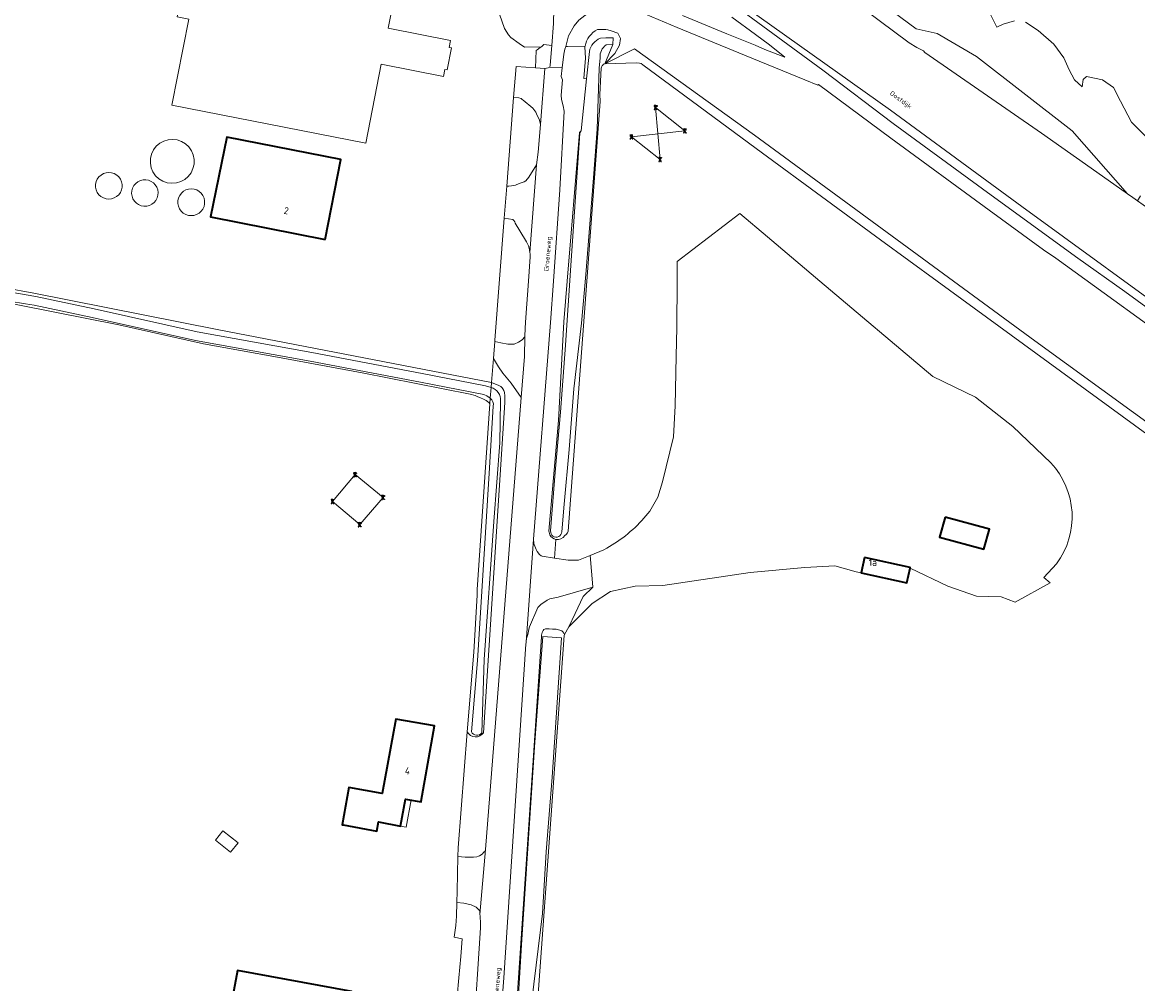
# Model space of a CAD drawing. Header units: metres. Extents: x 149984 to 156489, y 469398 to 478068.
# Tile 823 of 854: x 155368 to 155583, y 473365 to 473550. Entities that reach past the tile are written whole.
import ezdxf
from ezdxf.enums import TextEntityAlignment as Align
from ezdxf.lldxf.tags import DXFTag

# ---------------------------------------------------------------- set-up
doc = ezdxf.new("R2010")
doc.units = ezdxf.units.M
doc.header["$LTSCALE"] = 0.75
for name, color, linetype, lineweight in [('B-WE-GK-BESCHOEIING-G', 252, 'GK-BESCHOEIING-SO', 18), ('B-WE-GR-BEPLANTING_CULTUUR_BOSPLANTSOEN-GV', 252, 'Continuous', 18), ('B-WE-GR-GRAS-GV', 252, 'Continuous', 13), ('B-WE-GR-GROENVOORZIENING-GV', 252, 'Continuous', 18), ('B-WE-GR-RIET-GV', 252, 'Continuous', 13), ('B-WE-KL-ET_HS_LANDELIJK HOOGSPANNINGSNET-G', 252, 'KL-HS-SO', 18), ('B-WE-KL-ET_HS_LANDELIJK HOOGSPANNINGSNET-S', 252, 'Continuous', 25), ('B-WE-OG-BEBOUWING-GV', 6, 'Continuous', 35), ('B-WE-OG-BEBOUWING-T18', 1, 'Continuous', 18), ('B-WE-OG-BEBOUWING_BASSIN-GV', 6, 'Continuous', 18), ('B-WE-OG-BEBOUWING_BEZINKTANK-GV', 6, 'Continuous', 18), ('B-WE-OG-BEBOUWING_LAGE TRAFO-GV', 6, 'Continuous', 18), ('B-WE-OG-BEBOUWING_LUIFEL-GV', 6, 'Continuous', 18), ('B-WE-OG-BEBOUWING_OPSLAGTANK-GV', 6, 'Continuous', 18), ('B-WE-OG-TERREIN_BEGROEID-GV', 252, 'Continuous', 18), ('B-WE-OG-TERREIN_ERF-GV', 252, 'Continuous', 18), ('B-WE-OG-TERREIN_OEVER-GV', 252, 'Continuous', 18), ('B-WE-OG-TOPOGRAFIE-T18', 7, 'Continuous', 18), ('B-WE-OG-WATER-GV', 252, 'Continuous', 18), ('B-WE-OG-WATER_SLOOT-GV', 252, 'Continuous', 18), ('B-WE-OG-WEG-GV', 252, 'Continuous', 18), ('B-WE-VH-GESLOTENVERHARDING-GV', 252, 'Continuous', 18), ('B-WE-VH-GESLOTENVERHARDING_ASFALT-GV', 252, 'Continuous', 18), ('B-WE-VH-GESLOTENVERHARDING_BETON-GV', 252, 'Continuous', 18), ('B-WE-VH-HALFVERHARDING_PUIN-GV', 252, 'Continuous', 18), ('B-WE-VH-OPENVERHARDING_BETONSTRAATSTEEN-GV', 252, 'Continuous', 18)]:
    doc.layers.add(name, color=color, linetype=linetype, lineweight=lineweight)
doc.styles.add('NLCS-ISO-M500-T18', font='NLCS-ISO.ttf', dxfattribs={"height": 0.9})
doc.styles.add('NLCS-ISO-M750-T18', font='NLCS-ISO.ttf', dxfattribs={"height": 1.35})
doc.styles.get("Standard").update_dxf_attribs({"font": 'simplex.shx'})
doc.linetypes.add('GK-BESCHOEIING-SO', pattern='A,18,-3,[1,NLCS.SHX,S=0.6,R=0,X=0,Y=0],-3', length=24)
tags = doc.linetypes.add('KL-HS-SO', pattern='A,4,-1,[103,NLCS.SHX,S=0.75,R=0,X=0,Y=0],-1,4,-1,["H",Standard,S=1,R=0,X=0,Y=-0.5],-2', length=13).pattern_tags.tags
tags[18] = DXFTag(74, 10)

# ---------------------------------------------------------------- blocks, each defined once
blk = doc.blocks.new('SKL-ET_HS_MAST-SO')
for p, q in [((0, 2.1), (-1.4, 1.8)), ((-1.4, 1.8), (-1.4, 1.6)), ((-1.4, 1.6), (0, 1.6)), ((0, 1.3), (-1.4, 1)), ((-1.4, 1), (-1.4, 0.9)), ((-1.4, 0.9), (0, 0.9)), ((-0.4, -0.4), (-0.1, 0.9)), ((0, 0), (-0.4, -0.4)), ((0, 0.5), (-0.2, 0.7)), ((0, 0.5), (-0.2, 0.3)), ((0, 0), (-0.2, 0.3)), ((-0.1, 0.9), (-0.1, 2)), ((0, 2.1), (1.4, 1.8)), ((1.4, 1.6), (0, 1.6)), ((0, 1.3), (1.4, 1)), ((1.4, 0.9), (0, 0.9)), ((0, 0.5), (0.2, 0.7)), ((0, 0.5), (0.2, 0.3)), ((0, 0), (0.2, 0.3)), ((0, 0), (0.4, -0.4)), ((0.1, 0.9), (0.1, 2)), ((0.4, -0.4), (0.1, 0.9)), ((1.4, 1.8), (1.4, 1.6)), ((1.4, 1), (1.4, 0.9)), ((-1, -1.8), (-0.4, -0.4)), ((-1, -1.8), (0, -0.8)), ((0, -0.8), (-0.4, -0.4)), ((0, -0.8), (0.4, -0.4)), ((1, -1.8), (0, -0.8)), ((1, -1.8), (0.4, -0.4))]:
    blk.add_line(p, q)
for points in [[(-1.4, -2), (-0.7, -2), (-0.7, -1.8), (-1.4, -1.8)], [(1.4, -2), (0.7, -2), (0.7, -1.8), (1.4, -1.8)]]:
    blk.add_lwpolyline(points, close=True)

msp = doc.modelspace()

# ---------------------------------------------------------------- linework, layer by layer
at = {"layer": 'B-WE-GK-BESCHOEIING-G', "flags": 128}
msp.add_lwpolyline([(155476.753, 473538.865), (155476.489, 473536.341), (155475.768, 473528.854)], dxfattribs=at)
at = {"layer": 'B-WE-GR-BEPLANTING_CULTUUR_BOSPLANTSOEN-GV', "flags": 128}
for points in [[(155589.16, 473467.12), (155544.163, 473500), (155533.27, 473507.96), (155510.612, 473524.611), (155487.59, 473541.53), (155487.27, 473541.78), (155486.95, 473541.9), (155486.37, 473541.92), (155480.27, 473541.72), (155480.07, 473541.66), (155479.818, 473541.441), (155479.768, 473541.395), (155479.59, 473540.94), (155479.33, 473535.82), (155479.37, 473534.48), (155476.82, 473500), (155473.24, 473451.96), (155473.12, 473451.62), (155472.84, 473451.3), (155472.6, 473451.12)], [(155488.96, 473455.83), (155490.45, 473458.48), (155491.4, 473461.42), (155493.46, 473470.11), (155493.8, 473476.03), (155493.998, 473485.579), (155494.111, 473491.087), (155494.188, 473500), (155494.22, 473503.77), (155506.26, 473512.99), (155511.561, 473508.51), (155521.632, 473500), (155543.29, 473481.7), (155551.49, 473477.72), (155558.7, 473472.06), (155565.97, 473465.1)], [(155487.816, 473454.46), (155488.96, 473455.83)], [(155470.892, 473450.402), (155470.6, 473446.812), (155473.27, 473446.38), (155475.23, 473446.42), (155477.469, 473447.329), (155480.13, 473448.41)], [(155567.09, 473445.71), (155564.66, 473443.1), (155565.84, 473442.05), (155559.15, 473438.33), (155556.45, 473439.38), (155551.67, 473439.49), (155546.17, 473441.42), (155538.958, 473444.893), (155538.343, 473442.057), (155529.548, 473443.966), (155528.55, 473444.182), (155524.502, 473445.285), (155518.711, 473444.993), (155508.239, 473444.057), (155491.424, 473441.563), (155486.127, 473441.424), (155481.388, 473440.371), (155477.878, 473438.09), (155473.374, 473433.578), (155472.52, 473432.14), (155472.506, 473431.945), (155467.5, 473363.04)]]:
    msp.add_lwpolyline(points, dxfattribs=at)
at = {"layer": 'B-WE-GR-BEPLANTING_CULTUUR_BOSPLANTSOEN-GV'}
for points in [[(155565.97, 473465.1, -0.3628662), (155567.09, 473445.71)], [(155480.13, 473448.41, 0.0882323), (155487.816, 473454.46)], [(155472.6, 473451.12, -0.307729), (155470.892, 473450.402)]]:
    msp.add_lwpolyline(points, format="xyb", dxfattribs=at)
at = {"layer": 'B-WE-GR-GRAS-GV', "flags": 128}
for points in [[(155458.651, 473555.367), (155461.01, 473548.56), (155461.82, 473547.28), (155462.26, 473546.78), (155463.839, 473545.671), (155464.866, 473544.949), (155468.1, 473545.02), (155468.38, 473545.26), (155468.551, 473545.478), (155470.099, 473545.266), (155470.463, 473549.512), (155470.52, 473552.219), (155470.268, 473554.066), (155469.843, 473556.28), (155469.097, 473558.826), (155468.547, 473560.34), (155467.732, 473562.141), (155466.23, 473564.424), (155465.484, 473565.537), (155463.615, 473567.796), (155459.279, 473572.889), (155453.406, 473579.29), (155441.769, 473591.992)], [(155593.616, 473485.08), (155566.911, 473504.38), (155564.595, 473505.991), (155554.161, 473513.607), (155535.27, 473527.432), (155521.374, 473537.76), (155521.249, 473537.617), (155518.705, 473538.661), (155508.549, 473542.826), (155494.206, 473548.695), (155488.088, 473551.264), (155486.518, 473551.745), (155484.948, 473552.12), (155483.142, 473552.446), (155481.416, 473552.53), (155479.49, 473552.316), (155477.581, 473551.727), (155476.457, 473551.032), (155475.316, 473550.14), (155474.406, 473549.016), (155473.307, 473547.138), (155472.815, 473545.078), (155473.096, 473545.081), (155476.501, 473545.121)], [(155478.888, 473548.308), (155480.516, 473548.338), (155480.842, 473548.285), (155481.484, 473548.069), (155482.814, 473547.631), (155483.334, 473546.625), (155483.092, 473545.307), (155482.19, 473543.746), (155480.27, 473541.72), (155486.005, 473544.599), (155509.037, 473528.045), (155562.915, 473488.562), (155625.841, 473442.807), (155667.586, 473411.755), (155768.042, 473336.49), (155832.716, 473289.81), (155830.11, 473285.179)], [(155625.841, 473442.807), (155562.915, 473488.562), (155509.037, 473528.045), (155486.005, 473544.599), (155480.27, 473541.72), (155486.37, 473541.92), (155486.95, 473541.9), (155487.27, 473541.78), (155487.59, 473541.53), (155510.612, 473524.611), (155533.27, 473507.96), (155544.163, 473500), (155589.16, 473467.12)]]:
    msp.add_lwpolyline(points, dxfattribs=at)
at = {"layer": 'B-WE-GR-GRAS-GV'}
msp.add_lwpolyline([(155476.501, 473545.121, -0.2424528), (155478.888, 473548.308)], format="xyb", dxfattribs=at)
at = {"layer": 'B-WE-GR-GROENVOORZIENING-GV', "flags": 128}
for points in [[(155476.501, 473545.121), (155473.096, 473545.081), (155472.815, 473545.078), (155472.63, 473544.58), (155472.413, 473543.57), (155472.068, 473540.966), (155471.886, 473539.329), (155472.183, 473538.672), (155471.885, 473535.736), (155471.954, 473534.898), (155472.309, 473533.66), (155472.458, 473532.639), (155471.676, 473517.567), (155470.425, 473500), (155469.86, 473492.06), (155466.56, 473450.43), (155466.64, 473449.64), (155466.71, 473449.44), (155466.87, 473449.1), (155467.13, 473448.42), (155467.31, 473448.04), (155467.76, 473447.48), (155468.08, 473447.25), (155468.27, 473447.19), (155470.6, 473446.812), (155470.892, 473450.402)], [(155469.74, 473451.29), (155469.64, 473451.53), (155469.58, 473451.75), (155469.56, 473451.97), (155471.41, 473473.21), (155472.39, 473492.21), (155473.038, 473500), (155475.415, 473528.557), (155475.768, 473528.854), (155476.489, 473536.341), (155476.753, 473538.865), (155476.257, 473538.928), (155476.563, 473542.845), (155476.48, 473544.989), (155476.501, 473545.121)]]:
    msp.add_lwpolyline(points, dxfattribs=at)
at = {"layer": 'B-WE-GR-GROENVOORZIENING-GV'}
msp.add_lwpolyline([(155470.892, 473450.402, -0.2326447), (155469.74, 473451.29)], format="xyb", dxfattribs=at)
at = {"layer": 'B-WE-GR-RIET-GV', "flags": 128}
for points in [[(155523.929, 473560.516), (155540.096, 473548.496), (155544.161, 473547.598), (155551.678, 473543.177), (155570.084, 473528.863), (155580.702, 473516.796), (155581.739, 473516.064), (155582.629, 473515.437), (155583.184, 473516.396)], [(155558.978, 473549.988), (155556.794, 473549.335), (155555.594, 473548.779), (155554.176, 473551.573)], [(155584.176, 473527.822), (155581.493, 473530.551), (155579.338, 473534.551), (155577.994, 473537.218), (155575.887, 473538.697), (155572.864, 473539.277), (155572.174, 473538.737), (155572.02, 473537.293), (155570.547, 473538.649), (155569.53, 473540.595), (155568.475, 473542.885), (155566.558, 473545.498), (155563.566, 473548.157), (155561.121, 473549.747)]]:
    msp.add_lwpolyline(points, dxfattribs=at)
at = {"layer": 'B-WE-KL-ET_HS_LANDELIJK HOOGSPANNINGSNET-G', "flags": 128}
for points in [[(155485.41, 473527.71), (155490.92, 473523.37), (155490.06, 473533.38), (155495.68, 473528.86)], [(155427.98, 473457.67), (155433.2, 473453.23), (155437.69, 473458.47), (155432.32, 473462.83)]]:
    msp.add_lwpolyline(points, close=True, dxfattribs=at)
at = {"layer": 'B-WE-OG-BEBOUWING-GV', "flags": 128}
for points in [[(155426.565, 473508.001), (155429.571, 473523.349), (155407.689, 473527.638), (155404.522, 473512.32)], [(155545.659, 473454.685), (155544.608, 473450.826), (155553.134, 473448.503), (155554.186, 473452.361)], [(155530.181, 473446.888), (155529.548, 473443.966), (155538.343, 473442.057), (155538.958, 473444.893), (155538.977, 473444.979)], [(155430.004, 473395.541), (155436.52, 473394.375), (155436.833, 473396.127), (155441.047, 473395.333), (155442.023, 473400.521), (155444.986, 473399.991), (155445.009, 473400.117), (155447.595, 473414.558), (155440.164, 473415.889), (155437.534, 473401.611), (155431.144, 473402.752), (155429.857, 473395.567)], [(155418.936, 473294.36), (155421.852, 473310.229), (155430.658, 473357.778), (155431.694, 473363.556), (155409.714, 473367.609), (155408.659, 473361.724), (155402.224, 473362.878), (155401.231, 473357.345), (155386.715, 473359.949), (155385.907, 473355.446), (155385.089, 473355.592), (155384.894, 473354.507), (155384.124, 473354.645), (155382.823, 473347.397), (155363.286, 473350.902), (155358.079, 473321.879), (155347.941, 473323.697), (155341.652, 473288.635), (155421.408, 473274.383), (155422.997, 473283.005), (155423.98, 473282.825), (155425.872, 473293.095)]]:
    msp.add_lwpolyline(points, close=True, dxfattribs=at)
at = {"layer": 'B-WE-OG-BEBOUWING_BASSIN-GV', "flags": 128}
msp.add_lwpolyline([(155392.06, 473555.117), (155391.814, 473555.165), (155391.414, 473553.332), (155391.676, 473553.281), (155398.382, 473551.971), (155398.15, 473550.784), (155400.387, 473550.346), (155397.14, 473533.772), (155434.353, 473526.478), (155437.33, 473541.679), (155449.322, 473539.332), (155449.58, 473540.657), (155450.023, 473540.571), (155450.857, 473544.809), (155450.415, 473544.895), (155450.674, 473546.219), (155438.682, 473548.568), (155441.661, 473563.769), (155404.453, 473571.09), (155400.98, 473553.368)], close=True, dxfattribs=at)
at = {"layer": 'B-WE-OG-BEBOUWING_BEZINKTANK-GV', "flags": 128}
msp.add_lwpolyline([(155400.885, 473525.05), (155400.381, 473525.774), (155399.737, 473526.378), (155398.982, 473526.835), (155398.149, 473527.126), (155397.273, 473527.236), (155396.394, 473527.162), (155395.549, 473526.907), (155394.776, 473526.482), (155394.107, 473525.905), (155393.574, 473525.202), (155393.198, 473524.403), (155392.997, 473523.544), (155392.978, 473522.662), (155393.144, 473521.795), (155393.486, 473520.981), (155393.99, 473520.256), (155394.633, 473519.652), (155395.388, 473519.195), (155396.222, 473518.905), (155397.097, 473518.795), (155397.977, 473518.869), (155398.822, 473519.124), (155399.595, 473519.549), (155400.263, 473520.126), (155400.797, 473520.829), (155401.172, 473521.627), (155401.374, 473522.487), (155401.392, 473523.369), (155401.227, 473524.236)], close=True, dxfattribs=at)
at = {"layer": 'B-WE-OG-BEBOUWING_LAGE TRAFO-GV', "flags": 128}
msp.add_lwpolyline([(155408.392, 473390.289), (155409.825, 473392.073), (155406.929, 473394.4), (155405.496, 473392.616)], close=True, dxfattribs=at)
at = {"layer": 'B-WE-OG-BEBOUWING_LUIFEL-GV', "flags": 128}
msp.add_lwpolyline([(155441.047, 473395.333), (155442.145, 473395.137), (155443.075, 473400.333), (155442.023, 473400.521)], close=True, dxfattribs=at)
at = {"layer": 'B-WE-OG-BEBOUWING_OPSLAGTANK-GV', "flags": 128}
for points in [[(155387.225, 473519.589), (155386.911, 473520.022), (155386.514, 473520.381), (155386.051, 473520.649), (155385.543, 473520.815), (155385.011, 473520.872), (155384.479, 473520.817), (155383.969, 473520.652), (155383.506, 473520.386), (155383.108, 473520.028), (155382.792, 473519.596), (155382.574, 473519.108), (155382.462, 473518.585), (155382.461, 473518.05), (155382.571, 473517.526), (155382.788, 473517.037), (155383.102, 473516.604), (155383.499, 473516.245), (155383.962, 473515.977), (155384.47, 473515.811), (155385.002, 473515.754), (155385.534, 473515.809), (155386.043, 473515.973), (155386.507, 473516.24), (155386.905, 473516.597), (155387.22, 473517.03), (155387.439, 473517.518), (155387.551, 473518.041), (155387.552, 473518.576), (155387.441, 473519.099)], [(155393.927, 473518.489), (155393.559, 473518.871), (155393.12, 473519.168), (155392.628, 473519.368), (155392.106, 473519.461), (155391.576, 473519.443), (155391.061, 473519.315), (155390.585, 473519.083), (155390.166, 473518.757), (155389.825, 473518.351), (155389.575, 473517.884), (155389.428, 473517.374), (155389.391, 473516.845), (155389.464, 473516.32), (155389.645, 473515.821), (155389.925, 473515.371), (155390.293, 473514.989), (155390.732, 473514.692), (155391.224, 473514.493), (155391.746, 473514.4), (155392.276, 473514.418), (155392.79, 473514.545), (155393.267, 473514.777), (155393.686, 473515.103), (155394.027, 473515.509), (155394.277, 473515.977), (155394.423, 473516.487), (155394.461, 473517.016), (155394.388, 473517.541), (155394.207, 473518.039)], [(155403.083, 473516.434), (155402.769, 473516.873), (155402.371, 473517.236), (155401.905, 473517.509), (155401.393, 473517.679), (155400.857, 473517.739), (155400.32, 473517.686), (155399.806, 473517.523), (155399.337, 473517.256), (155398.934, 473516.898), (155398.614, 473516.464), (155398.392, 473515.972), (155398.276, 473515.446), (155398.272, 473514.906), (155398.381, 473514.378), (155398.597, 473513.884), (155398.911, 473513.445), (155399.31, 473513.082), (155399.775, 473512.809), (155400.287, 473512.639), (155400.823, 473512.579), (155401.36, 473512.632), (155401.874, 473512.795), (155402.343, 473513.062), (155402.746, 473513.42), (155403.066, 473513.854), (155403.289, 473514.346), (155403.404, 473514.872), (155403.408, 473515.412), (155403.299, 473515.94)]]:
    msp.add_lwpolyline(points, close=True, dxfattribs=at)
at = {"layer": 'B-WE-OG-TERREIN_BEGROEID-GV', "flags": 128}
msp.add_lwpolyline([(155495.192, 473551.044), (155503.732, 473547.531), (155509.164, 473545.332), (155511.01, 473544.52), (155514.36, 473543.195), (155514.9, 473543.043), (155511.929, 473545.371), (155509.245, 473547.379), (155504.714, 473550.682)], dxfattribs=at)
at = {"layer": 'B-WE-OG-TERREIN_ERF-GV', "flags": 128}
for points in [[(155391.676, 473553.281), (155391.414, 473553.332), (155391.814, 473555.165), (155392.06, 473555.117), (155400.98, 473553.368), (155404.453, 473571.09), (155441.661, 473563.769), (155438.682, 473548.568), (155450.674, 473546.219), (155450.415, 473544.895), (155450.857, 473544.809), (155450.023, 473540.571), (155449.58, 473540.657), (155449.322, 473539.332), (155437.33, 473541.679), (155434.353, 473526.478), (155397.14, 473533.772), (155400.387, 473550.346), (155398.15, 473550.784), (155398.382, 473551.971)], [(155426.565, 473508.001), (155404.522, 473512.32), (155407.689, 473527.638), (155429.571, 473523.349)], [(155399.737, 473526.378), (155400.381, 473525.774), (155400.885, 473525.05), (155401.227, 473524.236), (155401.392, 473523.369), (155401.374, 473522.487), (155401.172, 473521.627), (155400.797, 473520.829), (155400.263, 473520.126), (155399.595, 473519.549), (155398.822, 473519.124), (155397.977, 473518.869), (155397.097, 473518.795), (155396.222, 473518.905), (155395.388, 473519.195), (155394.633, 473519.652), (155393.99, 473520.256), (155393.486, 473520.981), (155393.144, 473521.795), (155392.978, 473522.662), (155392.997, 473523.544), (155393.198, 473524.403), (155393.574, 473525.202), (155394.107, 473525.905), (155394.776, 473526.482), (155395.549, 473526.907), (155396.394, 473527.162), (155397.273, 473527.236), (155398.149, 473527.126), (155398.982, 473526.835)], [(155386.514, 473520.381), (155386.911, 473520.022), (155387.225, 473519.589), (155387.441, 473519.099), (155387.552, 473518.576), (155387.551, 473518.041), (155387.439, 473517.518), (155387.22, 473517.03), (155386.905, 473516.597), (155386.507, 473516.24), (155386.043, 473515.973), (155385.534, 473515.809), (155385.002, 473515.754), (155384.47, 473515.811), (155383.962, 473515.977), (155383.499, 473516.245), (155383.102, 473516.604), (155382.788, 473517.037), (155382.571, 473517.526), (155382.461, 473518.05), (155382.462, 473518.585), (155382.574, 473519.108), (155382.792, 473519.596), (155383.108, 473520.028), (155383.506, 473520.386), (155383.969, 473520.652), (155384.479, 473520.817), (155385.011, 473520.872), (155385.543, 473520.815), (155386.051, 473520.649)], [(155393.12, 473519.168), (155393.559, 473518.871), (155393.927, 473518.489), (155394.207, 473518.039), (155394.388, 473517.541), (155394.461, 473517.016), (155394.423, 473516.487), (155394.277, 473515.977), (155394.027, 473515.509), (155393.686, 473515.103), (155393.267, 473514.777), (155392.79, 473514.545), (155392.276, 473514.418), (155391.746, 473514.4), (155391.224, 473514.493), (155390.732, 473514.692), (155390.293, 473514.989), (155389.925, 473515.371), (155389.645, 473515.821), (155389.464, 473516.32), (155389.391, 473516.845), (155389.428, 473517.374), (155389.575, 473517.884), (155389.825, 473518.351), (155390.166, 473518.757), (155390.585, 473519.083), (155391.061, 473519.315), (155391.576, 473519.443), (155392.106, 473519.461), (155392.628, 473519.368)], [(155402.371, 473517.236), (155402.769, 473516.873), (155403.083, 473516.434), (155403.299, 473515.94), (155403.408, 473515.412), (155403.404, 473514.872), (155403.289, 473514.346), (155403.066, 473513.854), (155402.746, 473513.42), (155402.343, 473513.062), (155401.874, 473512.795), (155401.36, 473512.632), (155400.823, 473512.579), (155400.287, 473512.639), (155399.775, 473512.809), (155399.31, 473513.082), (155398.911, 473513.445), (155398.597, 473513.884), (155398.381, 473514.378), (155398.272, 473514.906), (155398.276, 473515.446), (155398.392, 473515.972), (155398.614, 473516.464), (155398.934, 473516.898), (155399.337, 473517.256), (155399.806, 473517.523), (155400.32, 473517.686), (155400.857, 473517.739), (155401.393, 473517.679), (155401.905, 473517.509)], [(155436.52, 473394.375), (155430.004, 473395.541), (155429.857, 473395.567), (155431.144, 473402.752), (155437.534, 473401.611), (155440.164, 473415.889), (155447.595, 473414.558), (155445.009, 473400.117), (155444.986, 473399.991), (155442.023, 473400.521), (155441.047, 473395.333), (155436.833, 473396.127)], [(155408.392, 473390.289), (155405.496, 473392.616), (155406.929, 473394.4), (155409.825, 473392.073)], [(155430.658, 473357.778), (155421.852, 473310.229), (155418.936, 473294.36), (155425.872, 473293.095), (155423.98, 473282.825), (155422.997, 473283.005), (155421.408, 473274.383), (155341.652, 473288.635), (155347.941, 473323.697), (155358.079, 473321.879), (155363.286, 473350.902), (155382.823, 473347.397), (155384.124, 473354.645), (155384.894, 473354.507), (155385.089, 473355.592), (155385.907, 473355.446), (155386.715, 473359.949), (155401.231, 473357.345), (155402.224, 473362.878), (155408.659, 473361.724), (155409.714, 473367.609), (155431.694, 473363.556)]]:
    msp.add_lwpolyline(points, close=True, dxfattribs=at)
for points in [[(155458.53, 473480.51), (155458.883, 473485.134), (155459.136, 473488.416), (155459.156, 473488.68), (155460.961, 473512.094), (155461.437, 473518.267), (155462.753, 473535.292), (155463.261, 473541.253), (155466.988, 473540.988), (155467.08, 473544.32), (155467.3, 473544.46), (155467.88, 473544.9), (155468.1, 473545.02), (155464.866, 473544.949), (155463.839, 473545.671), (155462.26, 473546.78), (155461.82, 473547.28), (155461.01, 473548.56), (155458.651, 473555.367)], [(155359.418, 473499.768), (155370.59, 473497.7), (155405.81, 473490.74), (155458.53, 473480.51)], [(155450.988, 473351.814), (155452.257, 473366.147), (155452.623, 473370.284), (155452.897, 473373.684), (155451.36, 473374.011), (155451.66, 473376.21), (155451.8, 473378.01), (155451.862, 473380.653), (155451.913, 473382.806), (155452.055, 473389.488), (155452.09, 473391.14), (155453.878, 473413.399), (155455.11, 473428.73), (155455.74, 473439.69), (155455.75, 473440.78), (155458.2, 473476.4), (155458.1, 473476.6), (155457.76, 473476.89), (155457.5, 473477.06), (155457.1, 473477.28), (155456.26, 473477.64), (155455.92, 473477.76), (155455.38, 473478.02), (155454.4, 473478.31), (155433.646, 473482.397), (155417.395, 473485.391), (155403.208, 473487.948), (155386.946, 473491.594), (155361.98, 473496.51)]]:
    msp.add_lwpolyline(points, dxfattribs=at)
at = {"layer": 'B-WE-OG-TERREIN_OEVER-GV', "flags": 128}
msp.add_lwpolyline([(155500.384, 473575.252), (155494.207, 473578.661), (155500.6, 473574.06), (155502.37, 473573.31), (155503.65, 473572.13), (155504.89, 473571.49), (155505.85, 473570.68), (155505.99, 473570.24), (155521.49, 473558.71), (155538.76, 473545.75), (155540.23, 473544.91), (155541.49, 473544.26), (155541.79, 473543.92), (155564.17, 473528.45), (155574.838, 473520.93), (155580.702, 473516.796), (155570.084, 473528.863), (155551.678, 473543.177), (155544.161, 473547.598), (155540.096, 473548.496), (155523.929, 473560.516), (155508.325, 473571.004)], close=True, dxfattribs=at)
at = {"layer": 'B-WE-OG-TERREIN_OEVER-GV'}
for points in [[(155478.888, 473548.308, 0.2424528), (155476.501, 473545.121)], [(155477.322, 473544.114, -0.2467653), (155479.433, 473546.668)], [(155480.539, 473545.375, 0.2771973), (155479.411, 473542.923)], [(155458.456, 473479.584, -0.3613895), (155460.248, 473476.999)], [(155458.852, 473475.992, 0.297734), (155458.287, 473477.488)], [(155469.74, 473451.29, 0.2326447), (155470.892, 473450.402)], [(155472.041, 473451.839, -1.0219877), (155469.884, 473452.021)], [(155470.892, 473450.402, 0.307729), (155472.6, 473451.12)], [(155453.878, 473413.399, 0.550109), (155457.005, 473413.229)], [(155456.67, 473413.208, -0.5011137), (155454.649, 473413.395)]]:
    msp.add_lwpolyline(points, format="xyb", dxfattribs=at)
at = {"layer": 'B-WE-OG-TERREIN_OEVER-GV', "flags": 128}
for points in [[(155479.433, 473546.668), (155480.471, 473546.745), (155481.895, 473546.744), (155481.815, 473545.447), (155480.27, 473541.72), (155482.19, 473543.746), (155483.092, 473545.307), (155483.334, 473546.625), (155482.814, 473547.631), (155481.484, 473548.069), (155480.842, 473548.285), (155480.516, 473548.338), (155478.888, 473548.308)], [(155472.6, 473451.12), (155472.84, 473451.3), (155473.12, 473451.62), (155473.24, 473451.96), (155476.82, 473500), (155479.37, 473534.48), (155479.33, 473535.82), (155479.59, 473540.94), (155479.768, 473541.395), (155479.818, 473541.441), (155480.07, 473541.66), (155480.27, 473541.72), (155481.815, 473545.447), (155480.539, 473545.375)], [(155476.501, 473545.121), (155476.48, 473544.989), (155476.563, 473542.845), (155476.257, 473538.928), (155476.753, 473538.865), (155477.322, 473544.114)], [(155479.411, 473542.923), (155479.2, 473540.919), (155478.812, 473529.179), (155478.123, 473519.868), (155476.66, 473501.255), (155475.785, 473491.902), (155474.359, 473479.328), (155473.422, 473467.654), (155472.49, 473457.178), (155472.041, 473451.839)], [(155469.884, 473452.021), (155470.725, 473463.329), (155471.78, 473474.801), (155472.748, 473487.683), (155473.781, 473502.985), (155475.169, 473523.674), (155475.519, 473528.406), (155475.768, 473528.854), (155475.415, 473528.557), (155473.038, 473500), (155472.39, 473492.21), (155471.41, 473473.21), (155469.56, 473451.97), (155469.58, 473451.75), (155469.64, 473451.53), (155469.74, 473451.29)], [(155457.353, 473479.877), (155458.456, 473479.584), (155458.53, 473480.51), (155405.81, 473490.74), (155370.59, 473497.7), (155359.418, 473499.768)], [(155359.404, 473498.96), (155360.377, 473498.836), (155363.192, 473498.389), (155370.996, 473497.021), (155382.161, 473494.687), (155401.985, 473490.284), (155424.012, 473486.299), (155445.205, 473482.26), (155457.353, 473479.877)], [(155361.98, 473496.51), (155386.946, 473491.594), (155403.208, 473487.948), (155417.395, 473485.391), (155433.646, 473482.397), (155454.4, 473478.31), (155455.38, 473478.02), (155455.92, 473477.76), (155456.26, 473477.64), (155457.1, 473477.28), (155457.5, 473477.06), (155457.76, 473476.89), (155458.1, 473476.6), (155458.2, 473476.4), (155458.287, 473477.488), (155457.615, 473477.973), (155457.028, 473478.218), (155444.884, 473480.6), (155423.704, 473484.636), (155401.651, 473488.626), (155381.805, 473493.034), (155370.677, 473495.36), (155369.017, 473495.64), (155362.624, 473496.696)], [(155457.005, 473413.229), (155461.08, 473476.71), (155461.08, 473477.99), (155461.01, 473478.59), (155460.87, 473478.99), (155460.73, 473479.32), (155460.59, 473479.51), (155460.29, 473479.73), (155459.91, 473479.93), (155458.53, 473480.51), (155458.456, 473479.584)], [(155458.2, 473476.4), (155455.75, 473440.78), (155455.74, 473439.69), (155455.11, 473428.73), (155453.878, 473413.399)], [(155460.248, 473476.999), (155460.092, 473468.941), (155458.968, 473453.836), (155457.116, 473427.34), (155456.67, 473413.208)], [(155458.287, 473477.488), (155458.2, 473476.4)], [(155454.649, 473413.395), (155455.827, 473427.12), (155456.978, 473445.512), (155458.155, 473464.118), (155458.852, 473475.992)], [(155467.5, 473363.04), (155472.506, 473431.945), (155472.52, 473432.14), (155472.42, 473432.4), (155472.22, 473432.64), (155472.01, 473432.82), (155471.64, 473432.94), (155470.92, 473433.14), (155470.268, 473433.175), (155469.6, 473433.21), (155468.92, 473433.19), (155468.58, 473433.09), (155468.42, 473432.89), (155468.26, 473432.51), (155468.22, 473432.25), (155468.14, 473432.01), (155468.1, 473431.65), (155463.31, 473360.47)], [(155589.172, 473330.32), (155579.069, 473332.13), (155567.573, 473334.876), (155548.032, 473338.981), (155533.468, 473341.959), (155508.965, 473346.803), (155494.009, 473349.863), (155477.942, 473352.929), (155465.638, 473355.109), (155463.238, 473355.57), (155464.362, 473373.519), (155466.853, 473411.41), (155468.373, 473431.745), (155471.994, 473431.499), (155470.194, 473404.701), (155469.015, 473390.376), (155468.298, 473378.522), (155466.3, 473361.827)]]:
    msp.add_lwpolyline(points, dxfattribs=at)
at = {"layer": 'B-WE-OG-WATER-GV', "flags": 128}
for points in [[(155554.176, 473551.573), (155555.594, 473548.779), (155556.794, 473549.335), (155558.978, 473549.988)], [(155561.121, 473549.747), (155563.566, 473548.157), (155566.558, 473545.498), (155568.475, 473542.885), (155569.53, 473540.595), (155570.547, 473538.649), (155572.02, 473537.293), (155572.174, 473538.737), (155572.864, 473539.277), (155575.887, 473538.697), (155577.994, 473537.218), (155579.338, 473534.551), (155581.493, 473530.551), (155584.176, 473527.822)], [(155480.539, 473545.375), (155481.815, 473545.447), (155481.895, 473546.744), (155480.471, 473546.745), (155479.433, 473546.668)], [(155477.322, 473544.114), (155476.753, 473538.865), (155476.489, 473536.341), (155475.768, 473528.854), (155475.519, 473528.406), (155475.169, 473523.674), (155473.781, 473502.985), (155472.748, 473487.683), (155471.78, 473474.801), (155470.725, 473463.329), (155469.884, 473452.021)], [(155472.041, 473451.839), (155472.49, 473457.178), (155473.422, 473467.654), (155474.359, 473479.328), (155475.785, 473491.902), (155476.66, 473501.255), (155478.123, 473519.868), (155478.812, 473529.179), (155479.2, 473540.919), (155479.411, 473542.923)], [(155583.184, 473516.396), (155582.629, 473515.437), (155586.98, 473512.37)], [(155458.456, 473479.584), (155457.353, 473479.877), (155445.205, 473482.26), (155424.012, 473486.299), (155401.985, 473490.284), (155382.161, 473494.687), (155370.996, 473497.021), (155363.192, 473498.389), (155360.377, 473498.836), (155359.404, 473498.96)], [(155362.624, 473496.696), (155369.017, 473495.64), (155370.677, 473495.36), (155381.805, 473493.034), (155401.651, 473488.626), (155423.704, 473484.636), (155444.884, 473480.6), (155457.028, 473478.218), (155457.615, 473477.973), (155458.287, 473477.488), (155458.456, 473479.584)]]:
    msp.add_lwpolyline(points, dxfattribs=at)
at = {"layer": 'B-WE-OG-WATER-GV'}
for points in [[(155479.433, 473546.668, 0.2467653), (155477.322, 473544.114)], [(155479.411, 473542.923, -0.2771973), (155480.539, 473545.375)], [(155469.884, 473452.021, 1.0219877), (155472.041, 473451.839)]]:
    msp.add_lwpolyline(points, format="xyb", dxfattribs=at)
at = {"layer": 'B-WE-OG-WATER_SLOOT-GV', "flags": 128}
for points in [[(155458.456, 473479.584), (155458.287, 473477.488)], [(155456.67, 473413.208), (155457.116, 473427.34), (155458.968, 473453.836), (155460.092, 473468.941), (155460.248, 473476.999)], [(155458.852, 473475.992), (155458.155, 473464.118), (155456.978, 473445.512), (155455.827, 473427.12), (155454.649, 473413.395)], [(155466.3, 473361.827), (155468.298, 473378.522), (155469.015, 473390.376), (155470.194, 473404.701), (155471.994, 473431.499), (155468.373, 473431.745), (155466.853, 473411.41), (155464.362, 473373.519), (155463.238, 473355.57), (155465.638, 473355.109), (155477.942, 473352.929), (155494.009, 473349.863), (155508.965, 473346.803), (155533.468, 473341.959), (155548.032, 473338.981), (155567.573, 473334.876), (155579.069, 473332.13), (155589.172, 473330.32)]]:
    msp.add_lwpolyline(points, dxfattribs=at)
at = {"layer": 'B-WE-OG-WATER_SLOOT-GV'}
for points in [[(155460.248, 473476.999, 0.3613895), (155458.456, 473479.584)], [(155458.287, 473477.488, -0.297734), (155458.852, 473475.992)], [(155454.649, 473413.395, 0.5011137), (155456.67, 473413.208)]]:
    msp.add_lwpolyline(points, format="xyb", dxfattribs=at)
at = {"layer": 'B-WE-OG-WEG-GV', "flags": 128}
for points in [[(155140.803, 473822.075), (155145.258, 473818.662), (155162.257, 473806.141), (155179.947, 473793.688), (155203.945, 473775.847), (155221.918, 473763.025), (155245.377, 473746.69), (155266.599, 473731.614), (155294.949, 473710.191), (155320.777, 473690.175), (155340.135, 473676.131), (155367.023, 473656.502), (155386.28, 473642.672), (155410.291, 473624.661), (155428.56, 473611.3), (155436.217, 473605.704), (155458.024, 473590.434), (155486.536, 473568.826), (155507.521, 473552.479), (155535.21, 473532.821), (155560.385, 473514.307), (155593.131, 473490.533)], [(155593.131, 473490.533), (155560.385, 473514.307), (155535.21, 473532.821), (155507.521, 473552.479), (155486.536, 473568.826), (155458.024, 473590.434), (155436.217, 473605.704), (155428.56, 473611.3), (155410.291, 473624.661), (155386.28, 473642.672), (155367.023, 473656.502), (155340.135, 473676.131), (155320.777, 473690.175), (155294.949, 473710.191), (155266.599, 473731.614), (155245.377, 473746.69), (155221.918, 473763.025), (155203.945, 473775.847), (155179.947, 473793.688), (155162.257, 473806.141), (155145.258, 473818.662), (155140.803, 473822.075)], [(155363.234, 473657.113), (155368.711, 473653.001), (155377.894, 473646.37), (155387.174, 473639.528), (155403.686, 473627.501), (155417.517, 473617.278), (155431.771, 473606.86), (155437.849, 473602.212), (155446.837, 473595.597), (155448.494, 473594.444), (155457.122, 473588.18), (155467.549, 473580.552), (155478.381, 473572.744), (155481.86, 473570.18), (155522.167, 473540.535), (155535.712, 473530.255), (155554.493, 473516.513), (155571.184, 473504.389), (155580.22, 473497.997), (155593.45, 473488.35)], [(155586.98, 473512.37), (155582.629, 473515.437), (155581.739, 473516.064), (155580.702, 473516.796), (155574.838, 473520.93), (155564.17, 473528.45), (155541.79, 473543.92), (155541.49, 473544.26), (155540.23, 473544.91), (155538.76, 473545.75), (155521.49, 473558.71)], [(155453.878, 473413.399), (155452.09, 473391.14), (155452.055, 473389.488), (155453.458, 473389.368), (155455.08, 473389.37), (155455.68, 473389.44), (155456, 473389.52), (155456.22, 473389.6), (155456.7, 473389.92), (155457.07, 473390.28), (155457.28, 473390.52), (155457.35, 473390.8), (155464.246, 473477.639), (155462.284, 473480.378), (155460.707, 473482.314), (155459.846, 473483.534), (155458.883, 473485.134), (155458.53, 473480.51), (155459.91, 473479.93), (155460.29, 473479.73), (155460.59, 473479.51), (155460.73, 473479.32), (155460.87, 473478.99), (155461.01, 473478.59), (155461.08, 473477.99), (155461.08, 473476.71), (155457.005, 473413.229)], [(155477.962, 473441.186), (155471.34, 473439.29), (155469.74, 473438.96), (155469.24, 473438.69), (155468.02, 473437.86), (155467.68, 473437.55), (155467.44, 473437.28), (155465.8, 473433.6), (155465.74, 473433.38), (155465.66, 473432.76), (155465.5, 473432.1), (155465.26, 473431.36), (155465.2, 473430.96), (155465.17, 473430.56), (155465.12, 473430.26), (155460.87, 473366.18), (155459.568, 473348.639), (155460.984, 473348.534)], [(155463.31, 473360.47), (155468.1, 473431.65), (155468.14, 473432.01), (155468.22, 473432.25), (155468.26, 473432.51), (155468.42, 473432.89), (155468.58, 473433.09), (155468.92, 473433.19), (155469.6, 473433.21), (155470.268, 473433.175), (155470.92, 473433.14), (155471.64, 473432.94), (155472.01, 473432.82), (155472.22, 473432.64), (155472.42, 473432.4), (155472.52, 473432.14), (155473.374, 473433.578), (155474.587, 473436.13), (155476.138, 473439.435), (155477.962, 473441.186)]]:
    msp.add_lwpolyline(points, dxfattribs=at)
for points in [[(155470.099, 473545.266), (155468.551, 473545.478), (155468.38, 473545.26), (155468.1, 473545.02), (155467.88, 473544.9), (155467.3, 473544.46), (155467.08, 473544.32), (155466.988, 473540.988), (155468.74, 473540.863), (155469.407, 473540.944), (155469.751, 473541.127), (155469.773, 473541.459)], [(155452.623, 473370.284), (155452.257, 473366.147), (155450.988, 473351.814), (155455.147, 473356.1), (155455.458, 473360.973), (155455.849, 473366.86), (155456.44, 473375.773), (155456.44, 473376.28), (155456.38, 473376.88), (155456.33, 473377.76), (155456.33, 473378.06), (155456.29, 473378.34), (155456.27, 473379.02), (155455.574, 473379.75), (155454.59, 473380.213), (155453.204, 473380.533), (155451.862, 473380.653), (155451.8, 473378.01), (155451.66, 473376.21), (155451.36, 473374.011), (155452.897, 473373.684)]]:
    msp.add_lwpolyline(points, close=True, dxfattribs=at)
at = {"layer": 'B-WE-OG-WEG-GV'}
msp.add_lwpolyline([(155457.005, 473413.229, -0.550109), (155453.878, 473413.399)], format="xyb", dxfattribs=at)
at = {"layer": 'B-WE-VH-GESLOTENVERHARDING-GV', "flags": 128}
for points in [[(155565.97, 473465.1), (155558.7, 473472.06), (155551.49, 473477.72), (155543.29, 473481.7), (155521.632, 473500), (155511.561, 473508.51), (155506.26, 473512.99), (155494.22, 473503.77), (155494.188, 473500), (155494.111, 473491.087), (155493.998, 473485.579)], [(155493.998, 473485.579), (155493.8, 473476.03), (155493.46, 473470.11), (155491.4, 473461.42), (155490.45, 473458.48), (155488.96, 473455.83), (155487.816, 473454.46)], [(155480.13, 473448.41), (155477.469, 473447.329), (155478.01, 473441.3), (155477.962, 473441.186), (155476.138, 473439.435), (155474.587, 473436.13), (155473.374, 473433.578), (155477.878, 473438.09), (155481.388, 473440.371), (155486.127, 473441.424), (155491.424, 473441.563), (155508.239, 473444.057), (155518.711, 473444.993), (155524.502, 473445.285), (155528.55, 473444.182), (155529.548, 473443.966), (155530.181, 473446.888), (155538.977, 473444.979), (155538.958, 473444.893), (155546.17, 473441.42), (155551.67, 473439.49), (155556.45, 473439.38), (155559.15, 473438.33), (155565.84, 473442.05), (155564.66, 473443.1), (155567.09, 473445.71)]]:
    msp.add_lwpolyline(points, dxfattribs=at)
at = {"layer": 'B-WE-VH-GESLOTENVERHARDING-GV'}
for points in [[(155567.09, 473445.71, 0.3628662), (155565.97, 473465.1)], [(155487.816, 473454.46, -0.0882323), (155480.13, 473448.41)]]:
    msp.add_lwpolyline(points, format="xyb", dxfattribs=at)
at = {"layer": 'B-WE-VH-GESLOTENVERHARDING-GV', "flags": 128}
msp.add_lwpolyline([(155544.608, 473450.826), (155545.659, 473454.685), (155554.186, 473452.361), (155553.134, 473448.503)], close=True, dxfattribs=at)
at = {"layer": 'B-WE-VH-GESLOTENVERHARDING_ASFALT-GV', "flags": 128}
for points in [[(155471.676, 473517.567), (155472.458, 473532.639), (155472.309, 473533.66), (155471.954, 473534.898), (155471.885, 473535.736), (155472.183, 473538.672), (155471.886, 473539.329), (155472.068, 473540.966), (155469.751, 473541.127), (155469.407, 473540.944), (155468.74, 473540.863), (155467.911, 473530.057), (155467.505, 473524.797), (155467.14, 473522.36), (155465.914, 473505.48)], [(155459.568, 473348.639), (155460.87, 473366.18), (155465.12, 473430.26), (155465.17, 473430.56), (155466.56, 473450.43), (155469.86, 473492.06), (155470.425, 473500), (155471.676, 473517.567)], [(155465.93, 473504.66), (155465.608, 473500), (155465.125, 473493.002), (155464.99, 473491.05), (155464.952, 473489.272), (155464.87, 473485.5), (155464.246, 473477.639), (155457.35, 473390.8), (155456.29, 473378.34), (155456.33, 473378.06), (155456.33, 473377.76), (155456.38, 473376.88), (155456.44, 473376.28), (155456.44, 473375.773), (155455.849, 473366.86), (155455.458, 473360.973)]]:
    msp.add_lwpolyline(points, dxfattribs=at)
at = {"layer": 'B-WE-VH-GESLOTENVERHARDING_ASFALT-GV'}
msp.add_lwpolyline([(155465.914, 473505.48, -0.0390096), (155465.93, 473504.66)], format="xyb", dxfattribs=at)
at = {"layer": 'B-WE-VH-GESLOTENVERHARDING_ASFALT-GV', "flags": 128}
for points in [[(155459.136, 473488.416), (155458.883, 473485.134), (155459.846, 473483.534), (155460.707, 473482.314), (155462.284, 473480.378), (155464.246, 473477.639), (155464.87, 473485.5), (155464.952, 473489.272), (155464.443, 473488.742), (155463.73, 473488.27), (155462.869, 473487.922), (155461.631, 473487.922), (155460.309, 473488.147)], [(155465.17, 473430.56), (155465.2, 473430.96), (155465.26, 473431.36), (155465.5, 473432.1), (155465.66, 473432.76), (155465.74, 473433.38), (155465.8, 473433.6), (155467.44, 473437.28), (155467.68, 473437.55), (155468.02, 473437.86), (155469.24, 473438.69), (155469.74, 473438.96), (155471.34, 473439.29), (155477.962, 473441.186), (155478.01, 473441.3), (155477.469, 473447.329), (155475.23, 473446.42), (155473.27, 473446.38), (155470.6, 473446.812), (155468.27, 473447.19), (155468.08, 473447.25), (155467.76, 473447.48), (155467.31, 473448.04), (155467.13, 473448.42), (155466.87, 473449.1), (155466.71, 473449.44), (155466.64, 473449.64), (155466.56, 473450.43)]]:
    msp.add_lwpolyline(points, close=True, dxfattribs=at)
at = {"layer": 'B-WE-VH-GESLOTENVERHARDING_BETON-GV', "flags": 128}
for points in [[(155593.45, 473488.35), (155580.22, 473497.997), (155571.184, 473504.389), (155554.493, 473516.513), (155535.712, 473530.255), (155522.167, 473540.535), (155481.86, 473570.18), (155478.381, 473572.744), (155467.549, 473580.552), (155457.122, 473588.18), (155448.494, 473594.444), (155446.837, 473595.597), (155437.849, 473602.212), (155431.771, 473606.86), (155417.517, 473617.278), (155403.686, 473627.501), (155387.174, 473639.528), (155377.894, 473646.37), (155368.711, 473653.001), (155363.234, 473657.113)], [(155470.52, 473552.219), (155470.463, 473549.512), (155470.099, 473545.266), (155469.773, 473541.459), (155469.751, 473541.127), (155472.068, 473540.966), (155472.413, 473543.57), (155472.63, 473544.58), (155472.815, 473545.078), (155473.307, 473547.138), (155474.406, 473549.016), (155475.316, 473550.14)], [(155488.088, 473551.264), (155494.206, 473548.695), (155508.549, 473542.826), (155518.705, 473538.661), (155521.249, 473537.617), (155521.374, 473537.76), (155535.27, 473527.432), (155554.161, 473513.607), (155564.595, 473505.991), (155566.911, 473504.38), (155593.616, 473485.08)], [(155504.714, 473550.682), (155509.245, 473547.379), (155511.929, 473545.371), (155514.9, 473543.043), (155514.36, 473543.195), (155511.01, 473544.52), (155509.164, 473545.332), (155503.732, 473547.531), (155495.192, 473551.044)]]:
    msp.add_lwpolyline(points, dxfattribs=at)
at = {"layer": 'B-WE-VH-HALFVERHARDING_PUIN-GV', "flags": 128}
msp.add_lwpolyline([(155465.69, 473519.96), (155467.14, 473522.36), (155467.505, 473524.797), (155467.911, 473530.057), (155467.77, 473530.9), (155467.16, 473532.12), (155467.02, 473532.46), (155466.68, 473533), (155466.48, 473533.24), (155464.6, 473534.79), (155464.41, 473534.89), (155464.23, 473535.05), (155463.75, 473535.19), (155462.753, 473535.292), (155461.437, 473518.267), (155461.85, 473518.27), (155462.39, 473518.31), (155463.15, 473518.43), (155463.85, 473518.78), (155464.8, 473519.1), (155465.12, 473519.26)], close=True, dxfattribs=at)
for points in [[(155465.253, 473507.528), (155465.05, 473507.85), (155463.09, 473511.15), (155462.99, 473511.39), (155462.81, 473511.67), (155462.59, 473511.81), (155460.961, 473512.094), (155459.156, 473488.68), (155459.136, 473488.416), (155460.309, 473488.147), (155461.631, 473487.922), (155462.869, 473487.922), (155463.73, 473488.27), (155464.443, 473488.742), (155464.952, 473489.272), (155464.99, 473491.05), (155465.125, 473493.002), (155465.608, 473500), (155465.93, 473504.66)], [(155465.432, 473507.191), (155465.253, 473507.528)]]:
    msp.add_lwpolyline(points, dxfattribs=at)
at = {"layer": 'B-WE-VH-HALFVERHARDING_PUIN-GV'}
for points in [[(155465.914, 473505.48, 0.0877815), (155465.432, 473507.191)], [(155465.93, 473504.66, 0.0390096), (155465.914, 473505.48)]]:
    msp.add_lwpolyline(points, format="xyb", dxfattribs=at)
at = {"layer": 'B-WE-VH-OPENVERHARDING_BETONSTRAATSTEEN-GV', "flags": 128}
for points in [[(155463.261, 473541.253), (155462.753, 473535.292), (155463.75, 473535.19), (155464.23, 473535.05), (155464.41, 473534.89), (155464.6, 473534.79), (155466.48, 473533.24), (155466.68, 473533), (155467.02, 473532.46), (155467.16, 473532.12), (155467.77, 473530.9), (155467.911, 473530.057), (155468.74, 473540.863), (155466.988, 473540.988)], [(155457.35, 473390.8), (155457.28, 473390.52), (155457.07, 473390.28), (155456.7, 473389.92), (155456.22, 473389.6), (155456, 473389.52), (155455.68, 473389.44), (155455.08, 473389.37), (155453.458, 473389.368), (155452.055, 473389.488), (155451.913, 473382.806), (155451.862, 473380.653), (155453.204, 473380.533), (155454.59, 473380.213), (155455.574, 473379.75), (155456.27, 473379.02), (155456.29, 473378.34)]]:
    msp.add_lwpolyline(points, close=True, dxfattribs=at)
for points in [[(155467.14, 473522.36), (155465.69, 473519.96), (155465.12, 473519.26), (155464.8, 473519.1), (155463.85, 473518.78), (155463.15, 473518.43), (155462.39, 473518.31), (155461.85, 473518.27), (155461.437, 473518.267), (155460.961, 473512.094), (155462.59, 473511.81), (155462.81, 473511.67), (155462.99, 473511.39), (155463.09, 473511.15), (155465.05, 473507.85), (155465.253, 473507.528), (155465.432, 473507.191)], [(155465.914, 473505.48), (155467.14, 473522.36)]]:
    msp.add_lwpolyline(points, dxfattribs=at)
at = {"layer": 'B-WE-VH-OPENVERHARDING_BETONSTRAATSTEEN-GV'}
msp.add_lwpolyline([(155465.432, 473507.191, -0.0877815), (155465.914, 473505.48)], format="xyb", dxfattribs=at)

# ---------------------------------------------------------------- block references
at = {"layer": 'B-WE-KL-ET_HS_LANDELIJK HOOGSPANNINGSNET-S', "xscale": 0.2, "yscale": 0.2, "zscale": 0.2}
for p in [(155490.06, 473533.38), (155485.41, 473527.71), (155495.68, 473528.86), (155490.92, 473523.37), (155432.32, 473462.83), (155427.98, 473457.67), (155437.69, 473458.47), (155433.2, 473453.23)]:
    msp.add_blockref('SKL-ET_HS_MAST-SO', p, dxfattribs=at)

# ---------------------------------------------------------------- texts
at = {"layer": 'B-WE-OG-BEBOUWING-T18', "style": 'NLCS-ISO-M750-T18'}
for s, rotation, p in [('2', 349, (155419.106, 473513.539)), ('4', 349.6, (155442.396, 473405.927))]:
    msp.add_text(s, height=1.35, rotation=rotation, dxfattribs=at).set_placement(p, align=Align.MIDDLE)
msp.add_text('1a', height=1.35, dxfattribs=at).set_placement((155531.784, 473445.979), align=Align.MIDDLE)
at = {"layer": 'B-WE-OG-TOPOGRAFIE-T18', "style": 'NLCS-ISO-M500-T18'}
for s, rotation, p in [('Oostdijk', 324.2, (155537.101, 473534.732)), ('Groeneweg', 85.1, (155469.445, 473505.202)), ('Groeneweg', 85.7, (155459.713, 473364.817))]:
    msp.add_text(s, height=0.9, rotation=rotation, dxfattribs=at).set_placement(p, align=Align.MIDDLE)

doc.saveas('drawing.dxf')
